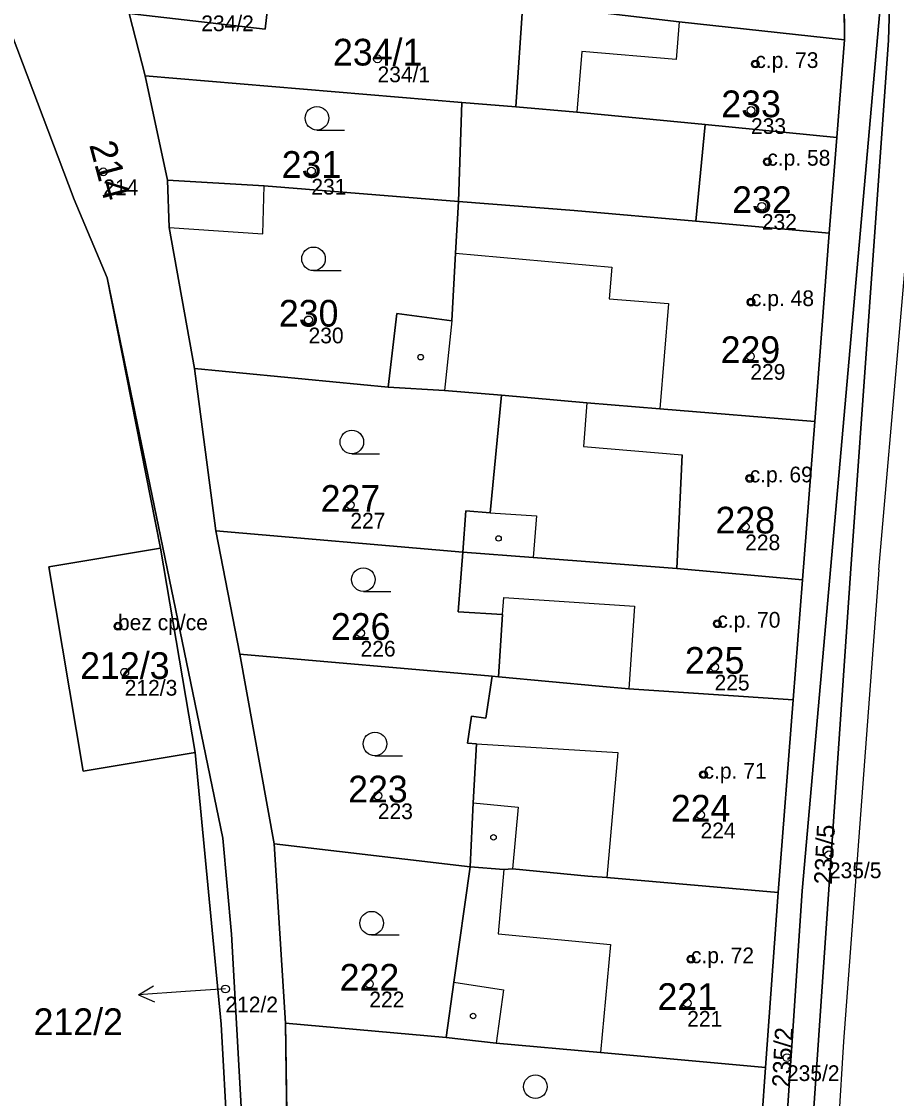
# Model space of a CAD drawing. Extents: x -603967 to -594699, y -1179315 to -1165625.
# Drawn here: x -597496.4 to -597440.7, y -1172732.7 to -1172664.1 of the extents above; entities that cross this region are included whole.
import ezdxf

# ---------------------------------------------------------------- set-up
doc = ezdxf.new("R2010")
doc.units = 0
for name, color, linetype in [('Definiční body', 7, 'Continuous'), ('Hranice parcel', 7, 'Continuous'), ('Parcelní čísla', 7, 'Continuous'), ('Polygon budovy', 7, 'Continuous'), ('Polygon parcely', 7, 'Continuous'), ('Pop  PČ popisy', 7, 'Continuous'), ('Vnitřní kresba', 7, 'Continuous'), ('Značky budov', 7, 'Continuous'), ('Značky kultur', 7, 'Continuous')]:
    doc.layers.add(name, color=color, linetype=linetype)

msp = doc.modelspace()

# ---------------------------------------------------------------- linework, layer by layer
at = {"layer": 'Definiční body'}
for centre in [(-597473.74, -1172666.48994), (-597449.69, -1172666.81994), (-597449.97, -1172669.77994), (-597448.93, -1172673.03994), (-597491.2, -1172673.67994), (-597477.95, -1172673.63994), (-597449.28, -1172675.87994), (-597449.97, -1172681.97994), (-597478.13, -1172683.10994), (-597450.01, -1172685.42994), (-597450.05, -1172693.19994), (-597475.47, -1172694.89994), (-597450.34, -1172696.27994), (-597452.11, -1172702.44994), (-597490.26, -1172702.60994), (-597474.82, -1172703.04994), (-597452.29, -1172705.20994), (-597489.83, -1172705.53994), (-597452.99, -1172712.05994), (-597473.72, -1172713.39994), (-597453.18, -1172714.61994), (-597445.01, -1172717.15994), (-597453.79, -1172723.80994), (-597483.42, -1172725.69994), (-597474.26, -1172725.37994), (-597454.03, -1172726.60994), (-597447.68, -1172730.06994)]:
    msp.add_circle(centre, 0.25, dxfattribs=at)
at = {"layer": 'Hranice parcel'}
for p, q in [((-597444.15, -1172652.28), (-597444.02, -1172665.27)), ((-597464.93, -1172669.55), (-597464.49, -1172662.97)), ((-597488.54, -1172667.57), (-597489.54, -1172663.6)), ((-597444.02, -1172665.27), (-597444.5, -1172671.49)), ((-597487.11, -1172674.22), (-597488.54, -1172667.57)), ((-597488.54, -1172667.57), (-597468.37, -1172669.27)), ((-597468.59, -1172675.57), (-597468.37, -1172669.27)), ((-597468.37, -1172669.27), (-597464.93, -1172669.55)), ((-597461.05, -1172669.88), (-597464.93, -1172669.55)), ((-597444.5, -1172671.49), (-597445, -1172677.58)), ((-597461.23, -1172676.14), (-597468.59, -1172675.57)), ((-597445, -1172677.58), (-597445.9, -1172689.58)), ((-597490.95, -1172680.44), (-597487.55, -1172697.63)), ((-597484.03, -1172696.53), (-597485.39, -1172686.2)), ((-597473.06, -1172687.4), (-597485.39, -1172686.2)), ((-597445.9, -1172689.58), (-597446.7, -1172699.66)), ((-597482.51, -1172704.39), (-597484.03, -1172696.53)), ((-597468.31, -1172697.89), (-597484.03, -1172696.53)), ((-597485.35, -1172710.64), (-597487.55, -1172697.63)), ((-597447.29, -1172707.3), (-597446.7, -1172699.66)), ((-597480.31, -1172716.47), (-597482.51, -1172704.39)), ((-597466.45, -1172705.79), (-597482.51, -1172704.39)), ((-597466.04, -1172705.83), (-597466.45, -1172705.79)), ((-597448.24, -1172719.56), (-597447.29, -1172707.3)), ((-597479.59, -1172727.88), (-597480.31, -1172716.47)), ((-597480.31, -1172716.47), (-597467.84, -1172717.92)), ((-597448.24, -1172719.56), (-597449.05, -1172730.7)), ((-597479.5, -1172735.03), (-597479.59, -1172727.88)), ((-597469.38, -1172728.79), (-597479.59, -1172727.88)), ((-597449.05, -1172730.7), (-597449.51, -1172737.32))]:
    msp.add_line(p, q, dxfattribs=at)
for points in [[(-597448.26, -1172765.15), (-597449.51, -1172761.42), (-597446.71, -1172719.46), (-597440.82, -1172652.61)], [(-597440.82, -1172652.61), (-597440.93, -1172655.49), (-597441.21, -1172665.3)], [(-597490.95, -1172680.44), (-597493.05, -1172675.44), (-597499.36, -1172658.8)], [(-597480.48, -1172661.05), (-597480.89, -1172664.6), (-597489.54, -1172663.6)], [(-597464.49, -1172662.97), (-597454.54, -1172664.14), (-597444.02, -1172665.27)], [(-597441.21, -1172665.3), (-597443.63, -1172699.25), (-597445.71, -1172729.58), (-597447.73, -1172758.8)], [(-597444.5, -1172671.49), (-597452.88, -1172670.67), (-597461.05, -1172669.88)], [(-597485.39, -1172686.2), (-597487, -1172677.23), (-597487.11, -1172674.22)], [(-597468.59, -1172675.57), (-597480.96, -1172674.57), (-597487.11, -1172674.22)], [(-597468.59, -1172675.57), (-597468.78, -1172678.87), (-597469.02, -1172683.17), (-597472.52, -1172682.7), (-597473.06, -1172687.4)], [(-597445, -1172677.58), (-597453.48, -1172676.83), (-597461.23, -1172676.14)], [(-597490.95, -1172680.44), (-597483.58, -1172716.09), (-597483.04, -1172722.22), (-597482.2, -1172737.01), (-597483.37, -1172775.75)], [(-597465.85, -1172687.91), (-597469.48, -1172687.6), (-597473.06, -1172687.4)], [(-597468.31, -1172697.89), (-597468.11, -1172695.27), (-597466.57, -1172695.38), (-597465.85, -1172687.91)], [(-597445.9, -1172689.58), (-597455.77, -1172688.76), (-597460.41, -1172688.38), (-597465.85, -1172687.91)], [(-597485.35, -1172710.64), (-597492.47, -1172711.84), (-597494.67, -1172698.83), (-597487.55, -1172697.63)], [(-597468.31, -1172697.89), (-597468.6, -1172701.69), (-597465.78, -1172701.87), (-597466.04, -1172705.83)], [(-597446.7, -1172699.66), (-597454.68, -1172698.93), (-597463.84, -1172698.23), (-597468.31, -1172697.89)], [(-597467.84, -1172717.92), (-597467.65, -1172713.85), (-597467.43, -1172710.1), (-597468.01, -1172710.06), (-597467.75, -1172708.33), (-597466.84, -1172708.46), (-597466.45, -1172705.79)], [(-597447.29, -1172707.3), (-597457.74, -1172706.6), (-597459.64, -1172706.42), (-597466.04, -1172705.83)], [(-597485.35, -1172710.64), (-597483.7, -1172727.94), (-597483.29, -1172735.25), (-597483.66, -1172745.7), (-597483.85, -1172750.31)], [(-597467.84, -1172717.92), (-597468.88, -1172725.27), (-597469.38, -1172728.79)], [(-597467.84, -1172717.92), (-597465.69, -1172718.09), (-597465.14, -1172718.06), (-597460.35, -1172718.51), (-597459.15, -1172718.61), (-597448.24, -1172719.56)], [(-597449.05, -1172730.7), (-597459.55, -1172729.75), (-597466.18, -1172729.14), (-597469.38, -1172728.79)]]:
    msp.add_lwpolyline(points, dxfattribs=at)
at = {"layer": 'Polygon budovy'}
for points in [[(-597460.73, -1172666.03), (-597461.05, -1172669.88), (-597452.88, -1172670.67), (-597444.5, -1172671.49), (-597444.02, -1172665.27), (-597454.54, -1172664.14), (-597454.74, -1172666.53)], [(-597453.48, -1172676.83), (-597445, -1172677.58), (-597444.5, -1172671.49), (-597452.88, -1172670.67)], [(-597468.59, -1172675.57), (-597468.78, -1172678.87), (-597458.83, -1172679.75), (-597459, -1172681.76), (-597455.21, -1172682.07), (-597455.77, -1172688.76), (-597445.9, -1172689.58), (-597445, -1172677.58), (-597453.48, -1172676.83), (-597461.23, -1172676.14)], [(-597460.41, -1172688.38), (-597460.63, -1172691.17), (-597454.36, -1172691.7), (-597454.68, -1172698.93), (-597446.7, -1172699.66), (-597445.9, -1172689.58), (-597455.77, -1172688.76)], [(-597494.67, -1172698.83), (-597492.47, -1172711.84), (-597485.35, -1172710.64), (-597487.55, -1172697.63)], [(-597468.6, -1172701.69), (-597465.78, -1172701.87), (-597465.71, -1172700.77), (-597457.39, -1172701.33), (-597457.74, -1172706.6), (-597447.29, -1172707.3), (-597446.7, -1172699.66), (-597454.68, -1172698.93), (-597463.84, -1172698.23), (-597468.31, -1172697.89)], [(-597466.45, -1172705.79), (-597466.84, -1172708.46), (-597467.75, -1172708.33), (-597468.01, -1172710.06), (-597467.43, -1172710.1), (-597458.45, -1172710.64), (-597459.15, -1172718.61), (-597448.24, -1172719.56), (-597447.29, -1172707.3), (-597457.74, -1172706.6), (-597459.64, -1172706.42), (-597466.04, -1172705.83)], [(-597465.69, -1172718.09), (-597466.07, -1172722.2), (-597458.92, -1172722.86), (-597459.55, -1172729.75), (-597449.05, -1172730.7), (-597448.24, -1172719.56), (-597459.15, -1172718.61), (-597460.35, -1172718.51), (-597465.14, -1172718.06)]]:
    msp.add_lwpolyline(points, close=True, dxfattribs=at)
at = {"layer": 'Polygon parcely'}
for points in [[(-597480.48, -1172661.05), (-597464.49, -1172662.97), (-597454.54, -1172664.14), (-597444.02, -1172665.27), (-597444.15, -1172652.28), (-597449.51, -1172651.74), (-597462.73, -1172650.17), (-597465.93, -1172649.91), (-597485.27, -1172647.36), (-597487.28, -1172647.09), (-597488.92, -1172652.81), (-597504.07, -1172651.93), (-597514.18, -1172657.42), (-597499.36, -1172658.8), (-597489.59, -1172659.93), (-597489.13, -1172660.02)], [(-597452.39, -1172770.14), (-597452.66, -1172773.99), (-597447.18, -1172776.82), (-597447.06, -1172773.1), (-597448.26, -1172765.15), (-597449.51, -1172761.42), (-597446.71, -1172719.46), (-597440.82, -1172652.61), (-597444.15, -1172652.28), (-597444.02, -1172665.27), (-597444.5, -1172671.49), (-597445, -1172677.58), (-597445.9, -1172689.58), (-597446.7, -1172699.66), (-597447.29, -1172707.3), (-597448.24, -1172719.56), (-597449.05, -1172730.7), (-597449.51, -1172737.32), (-597450.17, -1172745.43), (-597450.71, -1172751.71), (-597451.33, -1172759.71), (-597452.13, -1172765.52)], [(-597441.21, -1172665.3), (-597440.93, -1172655.49), (-597440.82, -1172652.61), (-597446.71, -1172719.46), (-597449.51, -1172761.42), (-597448.26, -1172765.15), (-597447.73, -1172758.8), (-597445.71, -1172729.58), (-597443.63, -1172699.25)], [(-597508.78, -1172742), (-597508.33, -1172749.24), (-597483.85, -1172750.31), (-597483.66, -1172745.7), (-597483.29, -1172735.25), (-597483.7, -1172727.94), (-597485.35, -1172710.64), (-597492.47, -1172711.84), (-597494.67, -1172698.83), (-597487.55, -1172697.63), (-597490.95, -1172680.44), (-597493.05, -1172675.44), (-597499.36, -1172658.8), (-597514.18, -1172657.42), (-597522.31, -1172656.59), (-597521.86, -1172659.19), (-597521.31, -1172662.67), (-597515.43, -1172694.83), (-597511.52, -1172716.63)], [(-597489.59, -1172659.93), (-597489.54, -1172663.6), (-597480.89, -1172664.6), (-597480.48, -1172661.05), (-597489.13, -1172660.02)], [(-597464.93, -1172669.55), (-597464.49, -1172662.97), (-597480.48, -1172661.05), (-597480.89, -1172664.6), (-597489.54, -1172663.6), (-597488.54, -1172667.57), (-597468.37, -1172669.27)], [(-597464.49, -1172662.97), (-597464.93, -1172669.55), (-597461.05, -1172669.88), (-597452.88, -1172670.67), (-597444.5, -1172671.49), (-597444.02, -1172665.27), (-597454.54, -1172664.14)], [(-597468.37, -1172669.27), (-597488.54, -1172667.57), (-597487.11, -1172674.22), (-597480.96, -1172674.57), (-597468.59, -1172675.57)], [(-597461.05, -1172669.88), (-597464.93, -1172669.55), (-597468.37, -1172669.27), (-597468.59, -1172675.57), (-597461.23, -1172676.14), (-597453.48, -1172676.83), (-597445, -1172677.58), (-597444.5, -1172671.49), (-597452.88, -1172670.67)], [(-597480.96, -1172674.57), (-597487.11, -1172674.22), (-597487, -1172677.23), (-597485.39, -1172686.2), (-597473.06, -1172687.4), (-597472.52, -1172682.7), (-597469.02, -1172683.17), (-597468.78, -1172678.87), (-597468.59, -1172675.57)], [(-597468.59, -1172675.57), (-597468.78, -1172678.87), (-597469.02, -1172683.17), (-597472.52, -1172682.7), (-597473.06, -1172687.4), (-597469.48, -1172687.6), (-597465.85, -1172687.91), (-597460.41, -1172688.38), (-597455.77, -1172688.76), (-597445.9, -1172689.58), (-597445, -1172677.58), (-597453.48, -1172676.83), (-597461.23, -1172676.14)], [(-597484.17, -1172784.25), (-597483.57, -1172782.35), (-597483.37, -1172775.75), (-597482.2, -1172737.01), (-597483.04, -1172722.22), (-597483.58, -1172716.09), (-597490.95, -1172680.44), (-597487.55, -1172697.63), (-597485.35, -1172710.64), (-597483.7, -1172727.94), (-597483.29, -1172735.25), (-597483.66, -1172745.7), (-597483.85, -1172750.31), (-597484.99, -1172777.4)], [(-597465.85, -1172687.91), (-597469.48, -1172687.6), (-597473.06, -1172687.4), (-597485.39, -1172686.2), (-597484.03, -1172696.53), (-597468.31, -1172697.89), (-597468.11, -1172695.27), (-597466.57, -1172695.38)], [(-597446.7, -1172699.66), (-597445.9, -1172689.58), (-597455.77, -1172688.76), (-597460.41, -1172688.38), (-597465.85, -1172687.91), (-597466.57, -1172695.38), (-597468.11, -1172695.27), (-597468.31, -1172697.89), (-597463.84, -1172698.23), (-597454.68, -1172698.93)], [(-597468.31, -1172697.89), (-597484.03, -1172696.53), (-597482.51, -1172704.39), (-597466.45, -1172705.79), (-597466.04, -1172705.83), (-597465.78, -1172701.87), (-597468.6, -1172701.69)], [(-597485.35, -1172710.64), (-597487.55, -1172697.63), (-597494.67, -1172698.83), (-597492.47, -1172711.84)], [(-597463.84, -1172698.23), (-597468.31, -1172697.89), (-597468.6, -1172701.69), (-597465.78, -1172701.87), (-597466.04, -1172705.83), (-597459.64, -1172706.42), (-597457.74, -1172706.6), (-597447.29, -1172707.3), (-597446.7, -1172699.66), (-597454.68, -1172698.93)], [(-597467.65, -1172713.85), (-597467.43, -1172710.1), (-597468.01, -1172710.06), (-597467.75, -1172708.33), (-597466.84, -1172708.46), (-597466.45, -1172705.79), (-597482.51, -1172704.39), (-597480.31, -1172716.47), (-597467.84, -1172717.92)], [(-597460.35, -1172718.51), (-597459.15, -1172718.61), (-597448.24, -1172719.56), (-597447.29, -1172707.3), (-597457.74, -1172706.6), (-597459.64, -1172706.42), (-597466.04, -1172705.83), (-597466.45, -1172705.79), (-597466.84, -1172708.46), (-597467.75, -1172708.33), (-597468.01, -1172710.06), (-597467.43, -1172710.1), (-597467.65, -1172713.85), (-597467.84, -1172717.92), (-597465.69, -1172718.09), (-597465.14, -1172718.06)], [(-597480.31, -1172716.47), (-597479.59, -1172727.88), (-597469.38, -1172728.79), (-597468.88, -1172725.27), (-597467.84, -1172717.92)], [(-597449.05, -1172730.7), (-597448.24, -1172719.56), (-597459.15, -1172718.61), (-597460.35, -1172718.51), (-597465.14, -1172718.06), (-597465.69, -1172718.09), (-597467.84, -1172717.92), (-597468.88, -1172725.27), (-597469.38, -1172728.79), (-597466.18, -1172729.14), (-597459.55, -1172729.75)], [(-597466.18, -1172729.14), (-597469.38, -1172728.79), (-597479.59, -1172727.88), (-597479.5, -1172735.03), (-597470.02, -1172735.78), (-597467.75, -1172735.94), (-597458.89, -1172736.72), (-597449.51, -1172737.32), (-597449.05, -1172730.7), (-597459.55, -1172729.75)]]:
    msp.add_lwpolyline(points, close=True, dxfattribs=at)
for points in [[(-597440.93, -1172655.49), (-597441.21, -1172665.3), (-597443.63, -1172699.25), (-597445.71, -1172729.58), (-597447.73, -1172758.8), (-597448.26, -1172765.15), (-597447.06, -1172773.1), (-597447.18, -1172776.82), (-597440.1, -1172780.93), (-597437.05, -1172782.74), (-597430.29, -1172786.38), (-597424.67, -1172787.5), (-597418.94, -1172788.61), (-597328.95, -1172806.15), (-597208.24, -1172829.67)], [(-597499.36, -1172658.8), (-597493.05, -1172675.44), (-597490.95, -1172680.44), (-597483.58, -1172716.09), (-597483.04, -1172722.22), (-597482.2, -1172737.01), (-597483.37, -1172775.75), (-597482.06, -1172775.68), (-597481.09, -1172775.43), (-597480.15, -1172763.32), (-597479.9, -1172757.24), (-597479.53, -1172749.12), (-597479.52, -1172746.91), (-597479.39, -1172743.07), (-597479.5, -1172735.03), (-597479.59, -1172727.88), (-597480.31, -1172716.47), (-597482.51, -1172704.39), (-597484.03, -1172696.53), (-597485.39, -1172686.2), (-597487, -1172677.23), (-597487.11, -1172674.22), (-597488.54, -1172667.57), (-597489.54, -1172663.6)]]:
    msp.add_lwpolyline(points, dxfattribs=at)
at = {"layer": 'Pop  PČ popisy'}
for p, q in [((-597488.964, -1172726.079), (-597488, -1172725.51)), ((-597485.97, -1172725.87), (-597488.964, -1172726.079)), ((-597488.964, -1172726.079), (-597487.93, -1172726.509)), ((-597483.42, -1172725.7), (-597485.97, -1172725.87))]:
    msp.add_line(p, q, dxfattribs=at)
at = {"layer": 'Vnitřní kresba'}
for p, q in [((-597454.54, -1172664.14), (-597454.74, -1172666.53)), ((-597441.84, -1172699.01), (-597438.91, -1172665.32)), ((-597460.73, -1172666.03), (-597461.05, -1172669.88)), ((-597454.74, -1172666.53), (-597460.73, -1172666.03)), ((-597453.48, -1172676.83), (-597452.88, -1172670.67)), ((-597481.03, -1172677.62), (-597480.96, -1172674.57)), ((-597487, -1172677.23), (-597481.03, -1172677.62)), ((-597468.78, -1172678.87), (-597458.83, -1172679.75)), ((-597458.83, -1172679.75), (-597459, -1172681.76)), ((-597459, -1172681.76), (-597455.21, -1172682.07)), ((-597455.21, -1172682.07), (-597455.77, -1172688.76)), ((-597469.02, -1172683.17), (-597469.48, -1172687.6)), ((-597460.41, -1172688.38), (-597460.63, -1172691.17)), ((-597460.63, -1172691.17), (-597454.36, -1172691.7)), ((-597454.68, -1172698.93), (-597454.36, -1172691.7)), ((-597466.57, -1172695.38), (-597463.63, -1172695.59)), ((-597463.63, -1172695.59), (-597463.84, -1172698.23)), ((-597441.84, -1172699.01), (-597444.09, -1172729.04)), ((-597465.78, -1172701.87), (-597465.71, -1172700.77)), ((-597465.71, -1172700.77), (-597457.39, -1172701.33)), ((-597457.39, -1172701.33), (-597457.74, -1172706.6)), ((-597467.43, -1172710.1), (-597458.45, -1172710.64)), ((-597458.45, -1172710.64), (-597459.15, -1172718.61)), ((-597467.65, -1172713.85), (-597464.79, -1172714.12)), ((-597464.79, -1172714.12), (-597465.14, -1172718.06)), ((-597465.69, -1172718.09), (-597466.07, -1172722.2)), ((-597466.07, -1172722.2), (-597458.92, -1172722.86)), ((-597458.92, -1172722.86), (-597459.55, -1172729.75)), ((-597468.88, -1172725.27), (-597465.72, -1172725.75)), ((-597465.72, -1172725.75), (-597466.18, -1172729.14)), ((-597444.09, -1172729.04), (-597445.79, -1172758.31))]:
    msp.add_line(p, q, dxfattribs=at)
at = {"layer": 'Značky budov'}
for centre in [(-597449.6968, -1172666.81916), (-597448.9368, -1172673.03916), (-597449.9768, -1172681.97916), (-597470.9968, -1172685.47916), (-597450.0568, -1172693.19916), (-597466.0368, -1172697.01916), (-597452.1168, -1172702.44916), (-597490.2668, -1172702.60916), (-597452.9968, -1172712.05916), (-597466.3568, -1172716.04916), (-597453.7968, -1172723.80916), (-597467.6568, -1172727.41916)]:
    msp.add_circle(centre, 0.175, dxfattribs=at)
at = {"layer": 'Značky kultur'}
for p, q in [((-597477.593, -1172671.02), (-597475.843, -1172671.02)), ((-597477.813, -1172679.97), (-597476.063, -1172679.97)), ((-597475.373, -1172691.63), (-597473.623, -1172691.63)), ((-597474.643, -1172700.39), (-597472.893, -1172700.39)), ((-597473.903, -1172710.85), (-597472.153, -1172710.85)), ((-597474.113, -1172722.26), (-597472.363, -1172722.26))]:
    msp.add_line(p, q, dxfattribs=at)
for centre in [(-597477.59286, -1172670.26981), (-597477.81286, -1172679.21981), (-597475.37286, -1172690.87981), (-597474.64286, -1172699.63981), (-597473.90286, -1172710.09981), (-597474.11286, -1172721.50981), (-597463.69286, -1172731.91981)]:
    msp.add_circle(centre, 0.75, dxfattribs=at)

# ---------------------------------------------------------------- texts
at = {"layer": 'Definiční body'}
for s, p in [('234/2', (-597484.96, -1172664.729)), ('c.p. 73', (-597449.69, -1172667.07)), ('234/1', (-597473.74, -1172667.979)), ('233', (-597449.97, -1172671.269)), ('c.p. 58', (-597448.93, -1172673.29)), ('214', (-597491.2, -1172675.169)), ('231', (-597477.95, -1172675.129)), ('232', (-597449.28, -1172677.369)), ('c.p. 48', (-597449.97, -1172682.23)), ('230', (-597478.13, -1172684.599)), ('229', (-597450.01, -1172686.919)), ('c.p. 69', (-597450.05, -1172693.45)), ('227', (-597475.47, -1172696.389)), ('228', (-597450.34, -1172697.769)), ('bez cp/ce', (-597490.26, -1172702.86)), ('c.p. 70', (-597452.11, -1172702.7)), ('226', (-597474.82, -1172704.539)), ('225', (-597452.29, -1172706.699)), ('212/3', (-597489.83, -1172707.029)), ('c.p. 71', (-597452.99, -1172712.31)), ('223', (-597473.72, -1172714.889)), ('224', (-597453.18, -1172716.109)), ('235/5', (-597445.01, -1172718.649)), ('c.p. 72', (-597453.79, -1172724.06)), ('212/2', (-597483.42, -1172727.189)), ('222', (-597474.26, -1172726.869)), ('221', (-597454.03, -1172728.099)), ('235/2', (-597447.68, -1172731.559))]:
    msp.add_text(s, height=0.999996, dxfattribs=at).set_placement(p)
at = {"layer": 'Parcelní čísla'}
for s, p in [('234/1', (-597476.576, -1172666.915)), ('233', (-597451.86, -1172670.205)), ('231', (-597479.84, -1172674.065)), ('232', (-597451.17, -1172676.305)), ('230', (-597480.02, -1172683.535)), ('229', (-597451.9, -1172685.855)), ('227', (-597477.36, -1172695.325)), ('228', (-597452.23, -1172696.705)), ('226', (-597476.71, -1172703.475)), ('212/3', (-597492.666, -1172705.965)), ('225', (-597454.18, -1172705.635)), ('223', (-597475.61, -1172713.825)), ('224', (-597455.07, -1172715.045)), ('222', (-597476.15, -1172725.805)), ('221', (-597455.92, -1172727.035)), ('212/2', (-597495.632, -1172728.635))]:
    msp.add_text(s, height=1.699998, dxfattribs=at).set_placement(p)
for s, height, rotation, p in [('214', 1.699998, 285, (-597492.099, -1172671.963)), ('235/5', 1.14, 87, (-597444.824, -1172719.074)), ('235/2', 1.14, 87, (-597447.494, -1172731.984))]:
    msp.add_text(s, height=height, rotation=rotation, dxfattribs=at).set_placement(p)

doc.saveas('drawing.dxf')
